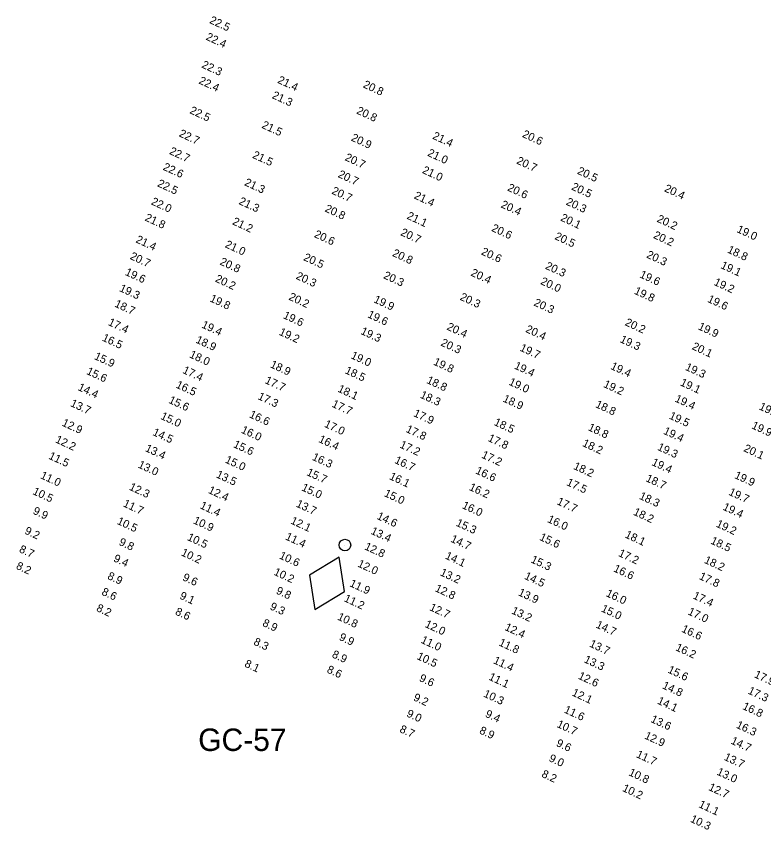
# Model space of a CAD drawing. Extents: x 1023796 to 1112670, y 656573 to 837340.
# Drawn here: x 1062466 to 1062932, y 741141 to 741649 of the extents above; entities that cross this region are included whole.
import ezdxf

# ---------------------------------------------------------------- set-up
doc = ezdxf.new("R2010")
doc.units = 0
for name, color, linetype in [('Default', 7, 'Continuous'), ('V-CHAN-NAID', 7, 'Continuous'), ('V-TOPO-SOUN', 7, 'Continuous')]:
    doc.layers.add(name, color=color, linetype=linetype)

# ---------------------------------------------------------------- blocks, each defined once
blk = doc.blocks.new('POINT_DISPLAY')
at = {"layer": 'Default'}
blk.add_line((0, 0), (0, 0), dxfattribs=at)

msp = doc.modelspace()

# ---------------------------------------------------------------- linework, layer by layer
at = {"layer": 'V-CHAN-NAID'}
msp.add_lwpolyline([(1062667.2, 741311.03), (1062648.72, 741299.78), (1062651.99, 741278.4), (1062670.47, 741289.64)], close=True, dxfattribs=at)
msp.add_circle((1062670.75, 741318.64), 3.6, dxfattribs=at)

# ---------------------------------------------------------------- block references
at = {"layer": 'V-CHAN-NAID', "xscale": 3.2808398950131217, "yscale": 3.2808398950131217}
msp.add_blockref('POINT_DISPLAY', (1062670.75, 741318.64), dxfattribs=at)

# ---------------------------------------------------------------- texts
at = {"layer": 'V-CHAN-NAID'}
msp.add_text('GC-57', height=14, dxfattribs=at).set_placement((1062579.14, 741190.06))
at = {"layer": 'V-TOPO-SOUN'}
for s, p in [('22.5 ', (1062585.79, 741644.77)), ('22.4 ', (1062583.53, 741634.4)), ('22.3 ', (1062580.87, 741617)), ('22.4 ', (1062579.11, 741607.04)), ('21.4 ', (1062628.29, 741607.42)), ('20.8 ', (1062681.63, 741604.6)), ('21.3 ', (1062624.85, 741597.89)), ('22.5 ', (1062573.44, 741588.44)), ('20.8 ', (1062677.56, 741588.27)), ('21.5 ', (1062618.4, 741579.33)), ('22.7 ', (1062566.76, 741574.03)), ('20.9 ', (1062674.19, 741571.41)), ('21.4 ', (1062725.04, 741572.54)), ('20.6 ', (1062781.04, 741573.65)), ('22.7 ', (1062560.75, 741563.01)), ('21.5 ', (1062612.62, 741560.6)), ('20.7 ', (1062670.32, 741559.12)), ('21.0 ', (1062721.84, 741561.91)), ('20.7 ', (1062777.46, 741557.02)), ('22.6 ', (1062556.74, 741553.17)), ('21.0 ', (1062718.59, 741551.16)), ('20.5 ', (1062815.4, 741550.67)), ('20.7 ', (1062666.03, 741548.58)), ('22.5 ', (1062553.25, 741542.83)), ('21.3 ', (1062607.6, 741543.47)), ('20.6 ', (1062771.74, 741540.19)), ('20.5 ', (1062811.74, 741540.8)), ('20.4 ', (1062869.73, 741539.7)), ('20.7 ', (1062662.06, 741538.24)), ('21.4 ', (1062713.47, 741535.27)), ('22.0 ', (1062549.35, 741531.56)), ('21.3 ', (1062604.1, 741531.74)), ('20.4 ', (1062767.69, 741529.69)), ('20.3 ', (1062808.34, 741531.39)), ('20.8 ', (1062657.78, 741527.13)), ('21.8 ', (1062545.44, 741521.47)), ('21.2 ', (1062600.08, 741519.08)), ('21.1 ', (1062708.97, 741522.61)), ('20.1 ', (1062804.93, 741521.44)), ('20.2 ', (1062865.08, 741520.72)), ('20.6 ', (1062761.85, 741514.96)), ('19.0 ', (1062914.93, 741514.23)), ('20.6 ', (1062651.15, 741511.13)), ('20.7 ', (1062705.06, 741512.29)), ('20.5 ', (1062801.29, 741509.83)), ('20.2 ', (1062862.88, 741510.53)), ('21.4 ', (1062539.76, 741507.83)), ('21.0 ', (1062595.47, 741504.78)), ('20.8 ', (1062699.93, 741499.34)), ('20.6 ', (1062755.37, 741500.28)), ('20.3 ', (1062858.59, 741498.33)), ('18.8 ', (1062909.02, 741501.48)), ('20.7 ', (1062536.17, 741497.43)), ('20.8 ', (1062592.25, 741493.99)), ('20.5 ', (1062644.47, 741496.7)), ('20.3 ', (1062795.44, 741491.34)), ('19.1 ', (1062904.92, 741491.73)), ('19.6 ', (1062533.07, 741487.49)), ('20.2 ', (1062589.32, 741483.31)), ('20.3 ', (1062639.73, 741485.07)), ('20.3 ', (1062694.39, 741485.41)), ('20.4 ', (1062748.88, 741487.08)), ('19.6 ', (1062854.32, 741485.96)), ('20.0 ', (1062792.43, 741481.75)), ('19.2 ', (1062900.66, 741481.25)), ('19.3 ', (1062529.52, 741477.39)), ('19.8 ', (1062850.93, 741475.73)), ('19.8 ', (1062585.97, 741470.98)), ('20.2 ', (1062635.26, 741472.05)), ('19.9 ', (1062688.29, 741470.4)), ('20.3 ', (1062742.13, 741471.98)), ('20.3 ', (1062788.21, 741468.43)), ('19.6 ', (1062896.65, 741470.65)), ('18.7 ', (1062526.52, 741467.7)), ('19.6 ', (1062631.76, 741460.47)), ('19.6 ', (1062684.44, 741461.04)), ('17.4 ', (1062522.5, 741456.19)), ('19.4 ', (1062580.84, 741454.63)), ('20.4 ', (1062733.92, 741453.36)), ('20.2 ', (1062845.16, 741456.09)), ('19.9 ', (1062890.81, 741453.51)), ('19.2 ', (1062629.19, 741450.1)), ('19.3 ', (1062680.17, 741450.63)), ('20.4 ', (1062783.1, 741451.87)), ('16.5 ', (1062518.75, 741446.47)), ('18.9 ', (1062577.17, 741445.21)), ('20.3 ', (1062730.13, 741443.42)), ('19.3 ', (1062842.04, 741445.5)), ('19.7 ', (1062779.52, 741440.2)), ('20.1 ', (1062886.99, 741441.11)), ('15.9 ', (1062513.84, 741434.93)), ('18.0 ', (1062573.25, 741436.01)), ('19.0 ', (1062674, 741435.44)), ('18.9 ', (1062623.66, 741429.81)), ('19.8 ', (1062725.56, 741431.46)), ('19.4 ', (1062776.01, 741429.03)), ('19.4 ', (1062836.19, 741428.77)), ('19.3 ', (1062882.76, 741428.21)), ('15.6 ', (1062509, 741425.59)), ('17.4 ', (1062569, 741426.27)), ('18.5 ', (1062670.36, 741426.1)), ('16.5 ', (1062564.8, 741417.13)), ('17.7 ', (1062620.42, 741419.92)), ('18.8 ', (1062721.29, 741420)), ('19.0 ', (1062772.62, 741418.92)), ('19.2 ', (1062831.71, 741417.51)), ('19.1 ', (1062879.63, 741418.53)), ('14.4 ', (1062503.63, 741415.58)), ('18.1 ', (1062665.83, 741414.59)), ('15.6 ', (1062560.25, 741407.6)), ('17.3 ', (1062615.95, 741409.9)), ('18.3 ', (1062717.28, 741410.83)), ('18.9 ', (1062768.91, 741408.44)), ('19.4 ', (1062876.3, 741408.44)), ('13.7 ', (1062498.94, 741405.56)), ('17.7 ', (1062662.17, 741405.16)), ('18.8 ', (1062826.69, 741404.91)), ('19.8 ', (1062928.84, 741403.51)), ('15.0 ', (1062555.27, 741397.56)), ('16.6 ', (1062610.61, 741398.58)), ('17.9 ', (1062713.09, 741399.31)), ('19.5 ', (1062872.7, 741397.76)), ('12.9 ', (1062493.65, 741393.37)), ('17.0 ', (1062657.43, 741392.63)), ('18.5 ', (1062763.37, 741393.78)), ('19.9 ', (1062924.21, 741391.71)), ('14.5 ', (1062550.27, 741387.51)), ('16.0 ', (1062605.52, 741388.96)), ('17.8 ', (1062708.37, 741389.44)), ('18.8 ', (1062822.09, 741390.52)), ('19.4 ', (1062869.13, 741388.27)), ('12.2 ', (1062489.54, 741382.93)), ('16.4 ', (1062653.87, 741383.15)), ('17.8 ', (1062759.57, 741383.8)), ('13.4 ', (1062545.61, 741377.46)), ('15.6 ', (1062600.63, 741379.94)), ('17.2 ', (1062704.51, 741379.7)), ('18.2 ', (1062818.56, 741380.64)), ('19.3 ', (1062865.37, 741378.25)), ('20.1 ', (1062919.24, 741377.41)), ('11.5 ', (1062485.36, 741372.69)), ('16.3 ', (1062649.82, 741372.05)), ('17.2 ', (1062755.6, 741373.35)), ('13.0 ', (1062541.13, 741367.21)), ('15.0 ', (1062595.5, 741370.32)), ('16.7 ', (1062701.32, 741370.06)), ('18.2 ', (1062812.97, 741366.32)), ('19.4 ', (1062861.82, 741368.74)), ('15.7 ', (1062646.39, 741362.46)), ('16.6 ', (1062751.87, 741363.55)), ('11.0 ', (1062480.19, 741360.53)), ('13.5 ', (1062589.92, 741361.07)), ('16.1 ', (1062698.05, 741359.95)), ('17.5 ', (1062808.66, 741356.21)), ('18.7 ', (1062858.11, 741358.69)), ('19.9 ', (1062913.48, 741360.61)), ('12.3 ', (1062535.64, 741353.35)), ('12.4 ', (1062584.96, 741351.34)), ('15.0 ', (1062643.23, 741352.96)), ('16.2 ', (1062747.83, 741353.22)), ('10.5 ', (1062475.39, 741350.58)), ('15.0 ', (1062694.79, 741349.35)), ('18.3 ', (1062854.04, 741347.67)), ('19.7 ', (1062909.91, 741350.17)), ('11.7 ', (1062531.84, 741342.94)), ('11.4 ', (1062579.84, 741341.73)), ('13.7 ', (1062639.83, 741342.8)), ('16.0 ', (1062743.47, 741341.83)), ('17.7 ', (1062802.64, 741344.26)), ('19.4 ', (1062906.23, 741340.87)), ('9.9', (1062475.55, 741338.37)), ('18.2 ', (1062850.37, 741337.73)), ('10.5 ', (1062528.04, 741332)), ('10.9 ', (1062575.63, 741332.37)), ('12.1 ', (1062636.4, 741332.25)), ('14.6 ', (1062690.25, 741335.12)), ('15.3 ', (1062739.64, 741330.88)), ('16.0 ', (1062796.72, 741333.16)), ('9.2', (1062470.37, 741325.93)), ('13.4 ', (1062686.48, 741325.83)), ('19.2 ', (1062902.03, 741330.28)), ('10.5 ', (1062571.86, 741321.94)), ('11.4 ', (1062633.15, 741322.3)), ('14.7 ', (1062736.31, 741320.88)), ('15.6 ', (1062791.79, 741322.01)), ('18.1 ', (1062845.16, 741323.53)), ('9.8', (1062529.23, 741318.92)), ('12.8 ', (1062682.55, 741316.12)), ('18.5 ', (1062898.6, 741319.74)), ('8.7', (1062466.94, 741314.43)), ('10.2 ', (1062568.06, 741312.35)), ('10.6 ', (1062629.28, 741310.44)), ('14.1 ', (1062732.89, 741310.35)), ('17.2 ', (1062841.04, 741311.95)), ('9.4', (1062525.81, 741308.68)), ('12.0 ', (1062678.21, 741305.39)), ('15.3 ', (1062786.37, 741307.99)), ('18.2 ', (1062894.61, 741307.69)), ('8.2', (1062465.01, 741304.01)), ('10.2 ', (1062625.9, 741300.25)), ('16.6 ', (1062837.98, 741302.36)), ('8.9', (1062522.05, 741297.69)), ('9.6', (1062568.97, 741296.86)), ('13.2 ', (1062729.74, 741299.91)), ('14.5 ', (1062782.35, 741297.7)), ('17.8 ', (1062891.45, 741297.56)), ('11.9 ', (1062673.23, 741293.11)), ('8.6', (1062518.44, 741287.8)), ('9.1', (1062567.15, 741285.36)), ('9.8', (1062627.31, 741288.53)), ('12.8 ', (1062726.53, 741290)), ('13.9 ', (1062778.48, 741287.44)), ('16.0 ', (1062833.28, 741286.91)), ('17.4 ', (1062887.56, 741285.45)), ('11.2 ', (1062669.75, 741283.71)), ('8.2', (1062515.12, 741277.68)), ('8.6', (1062564.37, 741275.46)), ('9.3', (1062623.5, 741278.69)), ('12.7 ', (1062723.12, 741278.15)), ('13.2 ', (1062774.3, 741276.07)), ('15.0 ', (1062830.28, 741277.33)), ('17.0 ', (1062884.44, 741275.49)), ('10.8 ', (1062665.63, 741272.24)), ('8.9', (1062618.82, 741268.37)), ('12.0 ', (1062720.25, 741267.64)), ('12.4 ', (1062770.08, 741265.79)), ('14.7 ', (1062826.97, 741267.31)), ('16.6 ', (1062880.44, 741264.65)), ('9.9', (1062666.67, 741259.55)), ('8.3', (1062613.28, 741256.62)), ('11.0 ', (1062717.74, 741257.79)), ('11.8 ', (1062766.36, 741256.13)), ('13.7 ', (1062822.95, 741255.4)), ('16.2 ', (1062876.71, 741253.11)), ('8.9', (1062662.23, 741248.75)), ('10.5 ', (1062715.23, 741247.61)), ('11.4 ', (1062762.95, 741245.01)), ('13.3 ', (1062819.59, 741245.59)), ('8.1', (1062607.65, 741242.91)), ('8.6', (1062659.03, 741239.27)), ('9.6', (1062716.7, 741233.95)), ('11.1 ', (1062760.07, 741234.72)), ('12.6 ', (1062815.92, 741235.34)), ('15.6 ', (1062871.84, 741239.17)), ('17.9 ', (1062925.84, 741236.24)), ('14.8 ', (1062868.45, 741229.34)), ('10.3 ', (1062756.8, 741224.16)), ('12.1 ', (1062812.02, 741224.88)), ('17.3 ', (1062921.92, 741226.06)), ('9.2', (1062713.03, 741221.88)), ('14.1 ', (1062865.31, 741219.78)), ('11.6 ', (1062807.1, 741214.21)), ('16.8 ', (1062918.5, 741216.36)), ('9.0', (1062708.81, 741211.78)), ('9.4', (1062757.9, 741211.58)), ('10.7 ', (1062802.6, 741205.2)), ('13.6 ', (1062861.22, 741208.32)), ('16.3 ', (1062914.54, 741204.72)), ('8.7', (1062704.46, 741202.05)), ('8.9', (1062754.25, 741201.22)), ('9.6', (1062802.21, 741193.37)), ('12.9 ', (1062857.34, 741197.99)), ('14.7 ', (1062911.24, 741194.83)), ('9.0', (1062797.66, 741183.89)), ('11.7 ', (1062852.16, 741186.34)), ('13.7 ', (1062906.97, 741184.67)), ('8.2', (1062793.1, 741174.05)), ('10.8 ', (1062847.45, 741175.06)), ('13.0 ', (1062902.47, 741175.44)), ('10.2 ', (1062843.53, 741165.21)), ('12.7 ', (1062897.3, 741165.83)), ('11.1 ', (1062891.14, 741155.11)), ('10.3 ', (1062885.92, 741145.98))]:
    msp.add_text(s, height=5, rotation=335, dxfattribs=at).set_placement(p)

doc.saveas('drawing.dxf')
